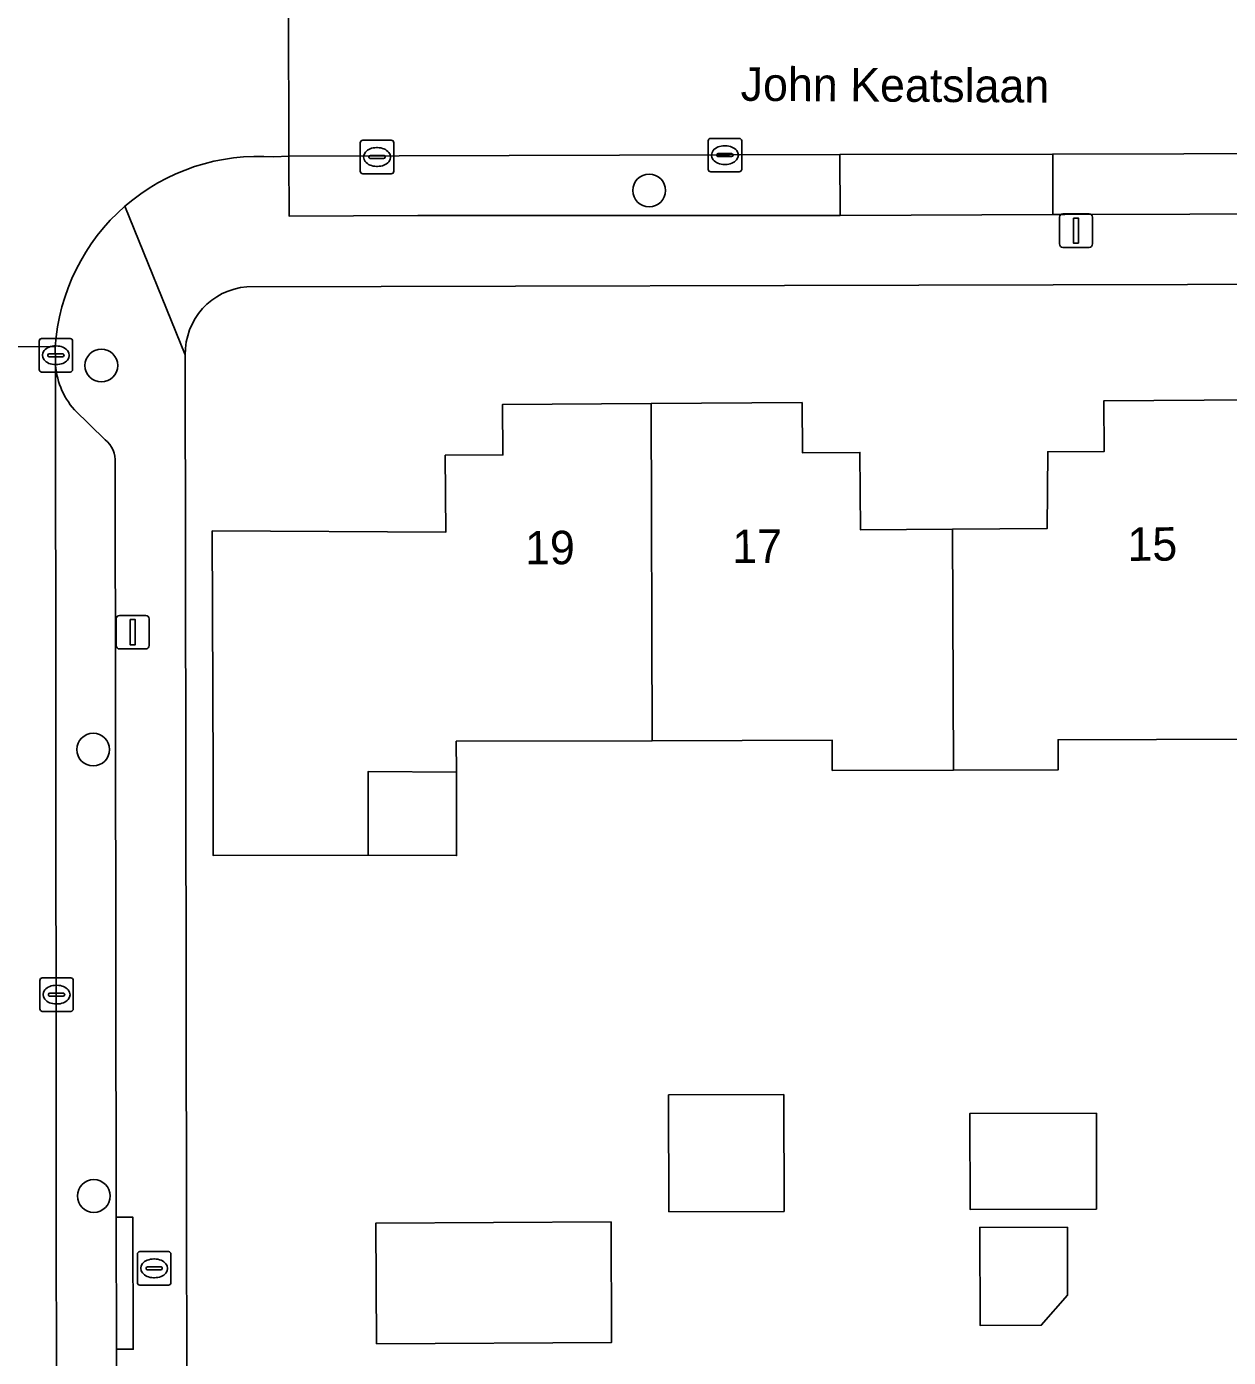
# Model space of a CAD drawing. Extents: x 160455 to 162082, y 388339 to 389736.
# Drawn here: x 160885.77 to 160921.67, y 388419.44 to 388459.2 of the extents above; entities that cross this region are included whole.
import ezdxf

# ---------------------------------------------------------------- set-up
doc = ezdxf.new("R2010")
doc.units = 0
for name, color, linetype in [('IMGEO_Boom', 7, 'Continuous'), ('IMGEO_Brandkraan', 7, 'Continuous'), ('IMGEO_Erf', 7, 'Continuous'), ('IMGEO_Kolk', 7, 'Continuous'), ('IMGEO_Lichtmast', 7, 'Continuous'), ('IMGEO_Muur', 7, 'Continuous'), ('IMGEO_Openbare_ruimte_label', 7, 'Continuous'), ('IMGEO_Pand', 7, 'Continuous'), ('IMGEO_Pand_nummerreeks', 7, 'Continuous'), ('IMGEO_Pand_overbouw', 7, 'Continuous'), ('IMGEO_Parkeervlak_open', 7, 'Continuous'), ('IMGEO_Rijbaan_lokaal_open', 7, 'Continuous'), ('IMGEO_Voetpad_open', 7, 'Continuous')]:
    doc.layers.add(name, color=color, linetype=linetype)

msp = doc.modelspace()

# ---------------------------------------------------------------- linework, layer by layer
at = {"layer": 'IMGEO_Boom'}
for centre in [(160904.366, 388454.31), (160888, 388449.079), (160887.756, 388437.604), (160887.774, 388424.267)]:
    msp.add_circle(centre, 0.489, dxfattribs=at)
at = {"layer": 'IMGEO_Brandkraan'}
for p, q in [((160889.076, 388421.679), (160889.076, 388422.531)), ((160889.151, 388422.605), (160890.003, 388422.605)), ((160889.564, 388422.385), (160889.589, 388422.385)), ((160890.077, 388422.531), (160890.077, 388421.679)), ((160889.335, 388422.099), (160889.335, 388422.111)), ((160889.773, 388422.062), (160889.375, 388422.062)), ((160889.378, 388422.148), (160889.776, 388422.148)), ((160889.819, 388422.111), (160889.819, 388422.099)), ((160890.003, 388421.605), (160889.151, 388421.605)), ((160889.587, 388421.825), (160889.562, 388421.825))]:
    msp.add_line(p, q, dxfattribs=at)
for points in [[(160889.076, 388421.679), (160889.076, 388422.531)], [(160889.151, 388422.605), (160890.003, 388422.605)], [(160890.077, 388422.531), (160890.077, 388421.679)], [(160890.003, 388421.605), (160889.151, 388421.605)]]:
    msp.add_lwpolyline(points, dxfattribs=at)
for centre, radius, start, end in [((160889.153, 388422.529), 0.0765, 91.552, 178.448), ((160889.153, 388422.529), 0.0765, 91.552, 178.448), ((160890.001, 388422.529), 0.0765, 1.552, 88.448), ((160890.001, 388422.529), 0.0765, 1.552, 88.448), ((160889.375, 388422.108), 0.0403, 85.8775, 175.7526), ((160889.372, 388422.098), 0.0366, 178.938, 274.7102), ((160889.776, 388422.105), 0.043, 264.8664, 352.4533), ((160889.78, 388422.11), 0.0386, 1.7309, 96.639), ((160889.153, 388421.681), 0.0765, 181.552, 268.448), ((160889.153, 388421.681), 0.0765, 181.552, 268.448), ((160890.001, 388421.681), 0.0765, 271.552, 358.448), ((160890.001, 388421.681), 0.0765, 271.552, 358.448)]:
    msp.add_arc(centre, radius, start, end, dxfattribs=at)
for centre, major_axis, ratio, start_param, end_param in [((160889.563, 388422.105), (-0.387, 0.002), 0.722429, 4.712389, 7.853982), ((160889.588, 388422.105), (-0.39, 0.002), 0.717154, 1.570796, 4.712389)]:
    msp.add_ellipse(centre, major_axis=major_axis, ratio=ratio, start_param=start_param, end_param=end_param, dxfattribs=at)
at = {"layer": 'IMGEO_Erf'}
for points in [[(161013.43, 388451.734), (161000, 388451.701), (160988.705, 388451.673), (160892.347, 388451.433)], [(160890.507, 388449.394), (160890.524, 388436.913), (160890.542, 388423.425), (160890.549, 388419.201), (160890.57, 388403.481), (160890.584, 388392.502)], [(160922.462, 388437.915), (160916.582, 388437.899), (160916.585, 388437), (160913.453, 388436.992), (160909.836, 388436.982), (160909.834, 388437.882), (160904.451, 388437.868), (160898.603, 388437.852), (160898.606, 388436.931), (160895.966, 388436.945), (160895.974, 388434.449), (160891.344, 388434.435), (160891.336, 388436.917), (160891.313, 388444.135), (160898.29, 388444.099), (160898.276, 388446.398), (160899.995, 388446.408), (160899.985, 388447.917), (160904.421, 388447.944), (160908.934, 388447.971), (160908.943, 388446.471), (160910.662, 388446.481), (160910.676, 388444.174), (160913.432, 388444.19), (160916.256, 388444.206), (160916.275, 388446.505), (160917.961, 388446.515), (160917.951, 388448.024), (160922.436, 388448.051)]]:
    msp.add_lwpolyline(points, dxfattribs=at)
for points in [[(160908.398, 388423.807), (160904.957, 388423.798), (160904.948, 388427.288), (160908.389, 388427.297)], [(160917.734, 388423.875), (160913.955, 388423.865), (160913.948, 388426.732), (160917.727, 388426.741)], [(160903.244, 388419.89), (160896.223, 388419.854), (160896.199, 388423.454), (160903.226, 388423.49)], [(160916.078, 388420.403), (160914.251, 388420.398), (160914.244, 388423.327), (160916.86, 388423.334), (160916.866, 388421.306)]]:
    msp.add_lwpolyline(points, close=True, dxfattribs=at)
msp.add_arc((160892.514, 388449.433), 2.007, 94.7596, 181.114, dxfattribs=at)
at = {"layer": 'IMGEO_Kolk'}
for p, q in [((160895.735, 388454.883), (160895.735, 388455.735)), ((160895.81, 388455.809), (160896.662, 388455.809)), ((160896.736, 388455.735), (160896.736, 388454.883)), ((160906.13, 388454.94), (160906.13, 388455.792)), ((160906.205, 388455.866), (160907.057, 388455.866)), ((160907.131, 388455.792), (160907.131, 388454.94)), ((160895.994, 388455.303), (160895.994, 388455.315)), ((160896.037, 388455.352), (160896.435, 388455.352)), ((160896.223, 388455.589), (160896.248, 388455.589)), ((160896.478, 388455.315), (160896.478, 388455.303)), ((160906.389, 388455.36), (160906.389, 388455.372)), ((160906.827, 388455.323), (160906.429, 388455.323)), ((160906.432, 388455.409), (160906.83, 388455.409)), ((160906.618, 388455.646), (160906.643, 388455.646)), ((160906.873, 388455.372), (160906.873, 388455.36)), ((160896.432, 388455.266), (160896.034, 388455.266)), ((160896.246, 388455.029), (160896.221, 388455.029)), ((160906.641, 388455.086), (160906.616, 388455.086)), ((160896.662, 388454.809), (160895.81, 388454.809)), ((160907.057, 388454.866), (160906.205, 388454.866)), ((160886.141, 388448.959), (160886.141, 388449.811)), ((160886.216, 388449.885), (160887.068, 388449.885)), ((160887.142, 388449.811), (160887.142, 388448.959)), ((160886.4, 388449.379), (160886.4, 388449.391)), ((160886.838, 388449.342), (160886.44, 388449.342)), ((160886.443, 388449.428), (160886.841, 388449.428)), ((160886.629, 388449.665), (160886.654, 388449.665)), ((160886.884, 388449.391), (160886.884, 388449.379)), ((160886.652, 388449.105), (160886.627, 388449.105)), ((160887.068, 388448.885), (160886.216, 388448.885)), ((160886.161, 388429.857), (160886.161, 388430.709)), ((160886.236, 388430.783), (160887.088, 388430.783)), ((160887.162, 388430.709), (160887.162, 388429.857)), ((160886.42, 388430.277), (160886.42, 388430.289)), ((160886.463, 388430.326), (160886.861, 388430.326)), ((160886.649, 388430.563), (160886.674, 388430.563)), ((160886.904, 388430.289), (160886.904, 388430.277)), ((160886.858, 388430.24), (160886.46, 388430.24)), ((160886.672, 388430.003), (160886.647, 388430.003)), ((160887.088, 388429.783), (160886.236, 388429.783))]:
    msp.add_line(p, q, dxfattribs=at)
for points in [[(160895.735, 388454.883), (160895.735, 388455.735)], [(160895.81, 388455.809), (160896.662, 388455.809)], [(160896.736, 388455.735), (160896.736, 388454.883)], [(160906.13, 388454.94), (160906.13, 388455.792)], [(160906.205, 388455.866), (160907.057, 388455.866)], [(160907.131, 388455.792), (160907.131, 388454.94)], [(160896.662, 388454.809), (160895.81, 388454.809)], [(160907.057, 388454.866), (160906.205, 388454.866)], [(160886.141, 388448.959), (160886.141, 388449.811)], [(160886.216, 388449.885), (160887.068, 388449.885)], [(160887.142, 388449.811), (160887.142, 388448.959)], [(160887.068, 388448.885), (160886.216, 388448.885)], [(160886.161, 388429.857), (160886.161, 388430.709)], [(160886.236, 388430.783), (160887.088, 388430.783)], [(160887.162, 388430.709), (160887.162, 388429.857)], [(160887.088, 388429.783), (160886.236, 388429.783)]]:
    msp.add_lwpolyline(points, dxfattribs=at)
for centre, radius, start, end in [((160895.812, 388455.733), 0.0765, 91.552, 178.448), ((160895.812, 388455.733), 0.0765, 91.552, 178.448), ((160896.66, 388455.733), 0.0765, 1.552, 88.448), ((160896.66, 388455.733), 0.0765, 1.552, 88.448), ((160906.207, 388455.79), 0.0765, 91.552, 178.448), ((160906.207, 388455.79), 0.0765, 91.552, 178.448), ((160907.055, 388455.79), 0.0765, 1.552, 88.448), ((160907.055, 388455.79), 0.0765, 1.552, 88.448), ((160896.034, 388455.312), 0.0403, 85.8775, 175.7526), ((160896.031, 388455.302), 0.0366, 178.938, 274.7102), ((160896.435, 388455.309), 0.043, 264.8664, 352.4533), ((160896.439, 388455.314), 0.0386, 1.7309, 96.639), ((160906.429, 388455.369), 0.0403, 85.8775, 175.7526), ((160906.426, 388455.359), 0.0366, 178.938, 274.7102), ((160906.83, 388455.366), 0.043, 264.8664, 352.4533), ((160906.834, 388455.371), 0.0386, 1.7309, 96.639), ((160906.207, 388454.942), 0.0765, 181.552, 268.448), ((160906.207, 388454.942), 0.0765, 181.552, 268.448), ((160907.055, 388454.942), 0.0765, 271.552, 358.448), ((160907.055, 388454.942), 0.0765, 271.552, 358.448), ((160895.812, 388454.885), 0.0765, 181.552, 268.448), ((160895.812, 388454.885), 0.0765, 181.552, 268.448), ((160896.66, 388454.885), 0.0765, 271.552, 358.448), ((160896.66, 388454.885), 0.0765, 271.552, 358.448), ((160886.218, 388449.809), 0.0765, 91.552, 178.448), ((160886.218, 388449.809), 0.0765, 91.552, 178.448), ((160887.066, 388449.809), 0.0765, 1.552, 88.448), ((160887.066, 388449.809), 0.0765, 1.552, 88.448), ((160886.44, 388449.388), 0.0403, 85.8775, 175.7526), ((160886.437, 388449.378), 0.0366, 178.938, 274.7102), ((160886.841, 388449.385), 0.043, 264.8664, 352.4533), ((160886.845, 388449.39), 0.0386, 1.7309, 96.639), ((160886.218, 388448.961), 0.0765, 181.552, 268.448), ((160886.218, 388448.961), 0.0765, 181.552, 268.448), ((160887.066, 388448.961), 0.0765, 271.552, 358.448), ((160887.066, 388448.961), 0.0765, 271.552, 358.448), ((160886.238, 388430.707), 0.0765, 91.552, 178.448), ((160886.238, 388430.707), 0.0765, 91.552, 178.448), ((160887.086, 388430.707), 0.0765, 1.552, 88.448), ((160887.086, 388430.707), 0.0765, 1.552, 88.448), ((160886.46, 388430.286), 0.0403, 85.8775, 175.7526), ((160886.457, 388430.276), 0.0366, 178.938, 274.7102), ((160886.861, 388430.283), 0.043, 264.8664, 352.4533), ((160886.865, 388430.288), 0.0386, 1.7309, 96.639), ((160886.238, 388429.859), 0.0765, 181.552, 268.448), ((160886.238, 388429.859), 0.0765, 181.552, 268.448), ((160887.086, 388429.859), 0.0765, 271.552, 358.448), ((160887.086, 388429.859), 0.0765, 271.552, 358.448)]:
    msp.add_arc(centre, radius, start, end, dxfattribs=at)
for centre, major_axis, ratio, start_param, end_param in [((160896.222, 388455.309), (-0.387, 0.002), 0.722429, 4.712389, 7.853982), ((160896.247, 388455.309), (-0.39, 0.002), 0.717154, 1.570796, 4.712389), ((160906.617, 388455.366), (-0.387, 0.002), 0.722429, 4.712389, 7.853982), ((160906.642, 388455.366), (-0.39, 0.002), 0.717154, 1.570796, 4.712389), ((160886.628, 388449.385), (-0.387, 0.002), 0.722429, 4.712389, 7.853982), ((160886.653, 388449.385), (-0.39, 0.002), 0.717154, 1.570796, 4.712389), ((160886.648, 388430.283), (-0.387, 0.002), 0.722429, 4.712389, 7.853982), ((160886.673, 388430.283), (-0.39, 0.002), 0.717154, 1.570796, 4.712389)]:
    msp.add_ellipse(centre, major_axis=major_axis, ratio=ratio, start_param=start_param, end_param=end_param, dxfattribs=at)
at = {"layer": 'IMGEO_Lichtmast'}
for p, q in [((160916.622, 388452.71), (160916.622, 388453.51)), ((160916.622, 388453.51), (160916.622, 388452.71)), ((160916.722, 388453.61), (160917.512, 388453.61)), ((160917.512, 388453.61), (160916.722, 388453.61)), ((160917.612, 388453.51), (160917.612, 388452.71)), ((160917.612, 388452.71), (160917.612, 388453.51)), ((160917.512, 388452.61), (160916.722, 388452.61)), ((160916.722, 388452.61), (160917.512, 388452.61)), ((160888.44, 388440.711), (160888.44, 388441.511)), ((160888.44, 388441.511), (160888.44, 388440.711)), ((160888.54, 388441.611), (160889.33, 388441.611)), ((160889.33, 388441.611), (160888.54, 388441.611)), ((160889.43, 388441.511), (160889.43, 388440.711)), ((160889.43, 388440.711), (160889.43, 388441.511)), ((160889.33, 388440.611), (160888.54, 388440.611)), ((160888.54, 388440.611), (160889.33, 388440.611))]:
    msp.add_line(p, q, dxfattribs=at)
for points in [[(160917.042, 388453.485), (160917.192, 388453.485), (160917.192, 388452.735), (160917.042, 388452.735), (160917.042, 388453.485)], [(160888.86, 388441.486), (160889.01, 388441.486), (160889.01, 388440.736), (160888.86, 388440.736), (160888.86, 388441.486)]]:
    msp.add_lwpolyline(points, dxfattribs=at)
for centre, start, end in [((160916.722, 388453.51), 90, 180), ((160916.722, 388453.51), 90, 180), ((160917.512, 388453.51), 0, 90), ((160917.512, 388453.51), 360, 90), ((160916.722, 388452.71), 180, 270), ((160916.722, 388452.71), 180, 270), ((160917.512, 388452.71), 270, 0), ((160917.512, 388452.71), 270, 0), ((160888.54, 388441.511), 90, 180), ((160888.54, 388441.511), 90, 180), ((160889.33, 388441.511), 0, 90), ((160889.33, 388441.511), 360, 90), ((160888.54, 388440.711), 180, 270), ((160888.54, 388440.711), 180, 270), ((160889.33, 388440.711), 270, 0), ((160889.33, 388440.711), 270, 0)]:
    msp.add_arc(centre, 0.1, start, end, dxfattribs=at)
at = {"layer": 'IMGEO_Muur'}
msp.add_lwpolyline([(160890.542, 388423.425), (160890.524, 388436.913)], dxfattribs=at)
at = {"layer": 'IMGEO_Pand'}
for points in [[(160904.421, 388447.944), (160899.985, 388447.917), (160899.995, 388446.408), (160898.276, 388446.398), (160898.29, 388444.099), (160891.313, 388444.135), (160891.336, 388436.917), (160891.344, 388434.435), (160895.974, 388434.449), (160895.966, 388436.945), (160898.606, 388436.931), (160898.603, 388437.852), (160904.451, 388437.868)], [(160913.453, 388436.992), (160913.432, 388444.19), (160910.676, 388444.174), (160910.662, 388446.481), (160908.943, 388446.471), (160908.934, 388447.971), (160904.421, 388447.944), (160904.451, 388437.868), (160909.834, 388437.882), (160909.836, 388436.982)], [(160922.462, 388437.915), (160922.436, 388448.051), (160917.951, 388448.024), (160917.961, 388446.515), (160916.275, 388446.505), (160916.256, 388444.206), (160913.432, 388444.19), (160913.453, 388436.992), (160916.585, 388437), (160916.582, 388437.899)], [(160904.948, 388427.288), (160904.957, 388423.798), (160908.398, 388423.807), (160908.389, 388427.297)], [(160917.734, 388423.875), (160917.727, 388426.741), (160913.948, 388426.732), (160913.955, 388423.865)], [(160896.223, 388419.854), (160903.244, 388419.89), (160903.226, 388423.49), (160896.199, 388423.454)], [(160916.86, 388423.334), (160914.244, 388423.327), (160914.251, 388420.398), (160916.078, 388420.403), (160916.866, 388421.306)]]:
    msp.add_lwpolyline(points, close=True, dxfattribs=at)
at = {"layer": 'IMGEO_Pand_overbouw'}
msp.add_lwpolyline([(160898.606, 388436.931), (160895.966, 388436.945), (160895.974, 388434.449), (160898.614, 388434.436)], close=True, dxfattribs=at)
at = {"layer": 'IMGEO_Parkeervlak_open'}
for points in [[(160910.067, 388455.379), (160893.596, 388455.335), (160893.606, 388453.544), (160897.452, 388453.561), (160909.846, 388453.56), (160910.072, 388453.561)], [(160916.424, 388455.396), (160910.067, 388455.379), (160910.072, 388453.561), (160916.429, 388453.587)], [(160928.159, 388455.427), (160916.424, 388455.396), (160916.429, 388453.587), (160916.789, 388453.588), (160927.994, 388453.618), (160928.164, 388453.619)]]:
    msp.add_lwpolyline(points, close=True, dxfattribs=at)
for points in [[(160886.627, 388449.187), (160886.684, 388393.036)], [(160888.115, 388446.862), (160887.196, 388447.756)], [(160888.469, 388395.676), (160888.454, 388419.688), (160888.439, 388423.637), (160888.415, 388446.174)]]:
    msp.add_lwpolyline(points, dxfattribs=at)
for centre, radius, start, end in [((160888.871, 388449.25), 2.244, 181.6208, 221.7472), ((160887.593, 388446.225), 0.824, 356.4516, 50.6673)]:
    msp.add_arc(centre, radius, start, end, dxfattribs=at)
at = {"layer": 'IMGEO_Rijbaan_lokaal_open'}
for points in [[(160886.508, 388465.875), (160886.513, 388466.349), (160882.1, 388466.34), (160882.045, 388458.6), (160882.08, 388454.909), (160882.129, 388449.663), (160886.624, 388449.636)], [(160893.157, 388455.312), (160893.596, 388455.335), (160893.586, 388459.879)]]:
    msp.add_lwpolyline(points, dxfattribs=at)
for points in [[(160941.412, 388459.977), (160941.256, 388459.968), (160930.598, 388459.945), (160924.385, 388459.932), (160912.552, 388459.907), (160906.389, 388459.894), (160894.578, 388459.869), (160893.586, 388459.879), (160893.596, 388455.335), (160910.067, 388455.379), (160916.424, 388455.396), (160928.159, 388455.427), (160934.385, 388455.443), (160941.093, 388455.461), (160941.426, 388455.462)], [(160882.242, 388437.641), (160882.259, 388433.442), (160882.368, 388392.688), (160886.705, 388392.675), (160886.684, 388393.036), (160886.627, 388449.187), (160886.624, 388449.636), (160882.129, 388449.663)]]:
    msp.add_lwpolyline(points, close=True, dxfattribs=at)
for centre, radius, start, end in [((160892.696, 388449.244), 6.085, 85.6546, 130.9835), ((160892.689, 388449.249), 6.077, 130.9602, 176.3469)]:
    msp.add_arc(centre, radius, start, end, dxfattribs=at)
at = {"layer": 'IMGEO_Voetpad_open'}
for points in [[(160938.142, 388453.641), (160934.906, 388453.641), (160934.39, 388453.639), (160928.164, 388453.619), (160927.994, 388453.618), (160916.789, 388453.588), (160916.429, 388453.587), (160910.072, 388453.561), (160909.846, 388453.56), (160897.452, 388453.561), (160893.606, 388453.544), (160893.596, 388455.335), (160893.157, 388455.312)], [(160888.705, 388453.838), (160890.507, 388449.394)], [(160890.542, 388423.425), (160890.524, 388436.913), (160890.507, 388449.394), (160888.705, 388453.838)], [(160892.347, 388451.433), (160988.705, 388451.673), (161000, 388451.701), (161013.43, 388451.734), (161015.277, 388453.753)], [(160886.624, 388449.636), (160886.627, 388449.187)], [(160887.196, 388447.756), (160888.115, 388446.862)], [(160888.415, 388446.174), (160888.439, 388423.637), (160888.938, 388423.638), (160888.953, 388419.689), (160888.454, 388419.688), (160888.469, 388395.676)], [(160890.584, 388392.502), (160890.57, 388403.481), (160890.549, 388419.201), (160890.542, 388423.425)]]:
    msp.add_lwpolyline(points, dxfattribs=at)
msp.add_lwpolyline([(160888.439, 388423.637), (160888.454, 388419.688), (160888.953, 388419.689), (160888.938, 388423.638)], close=True, dxfattribs=at)
for centre, radius, start, end in [((160892.696, 388449.244), 6.085, 85.6546, 130.9835), ((160892.689, 388449.249), 6.077, 130.9602, 176.3469), ((160892.514, 388449.433), 2.007, 94.7596, 181.114), ((160888.871, 388449.25), 2.244, 181.6208, 221.7472), ((160887.593, 388446.225), 0.824, 356.4516, 50.6673)]:
    msp.add_arc(centre, radius, start, end, dxfattribs=at)

# ---------------------------------------------------------------- texts
at = {"layer": 'IMGEO_Openbare_ruimte_label'}
msp.add_text('John Keatslaan', height=1, rotation=359.6562, dxfattribs=at).set_placement((160907.097, 388456.989))
at = {"layer": 'IMGEO_Pand_nummerreeks'}
for s, rotation, p in [('17', 0.3839, (160906.853, 388443.175)), ('15', 0.3842, (160918.657, 388443.241)), ('19', 0.3839, (160900.66, 388443.134))]:
    msp.add_text(s, height=1, rotation=rotation, dxfattribs=at).set_placement(p)

doc.saveas('drawing.dxf')
